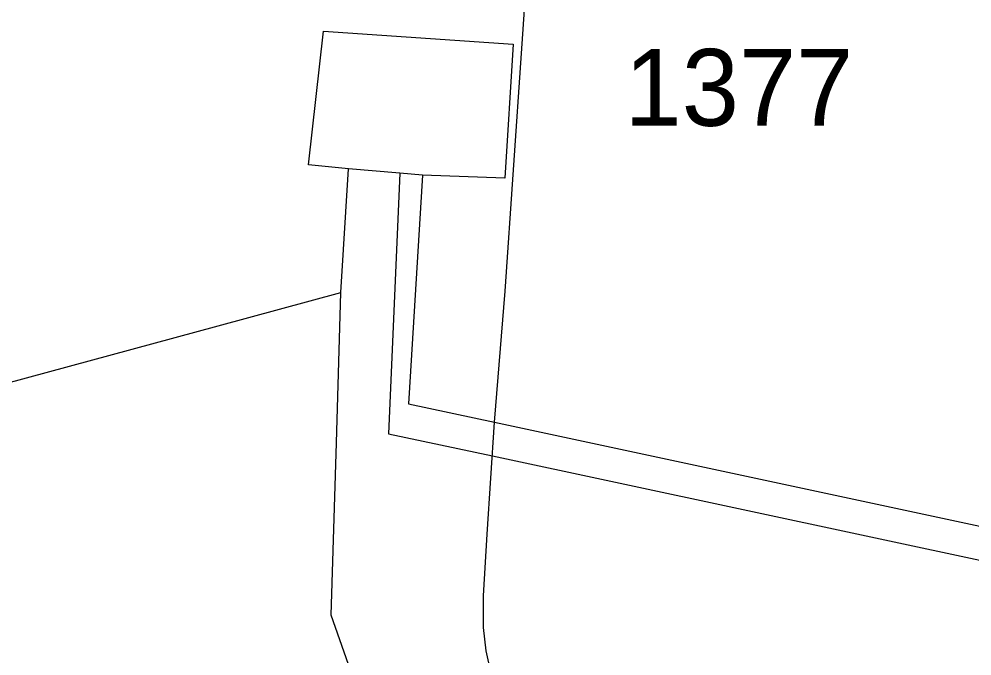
# Model space of a CAD drawing. Extents: x 1950930 to 2061844, y 904556 to 1017002.
# Drawn here: x 1978195 to 1980302, y 992728 to 994137 of the extents above; entities that cross this region are included whole.
import ezdxf

# ---------------------------------------------------------------- set-up
doc = ezdxf.new("R2010")
doc.units = 0
for name, color, linetype in [('Exist Road Secondary Type 51 Attributed', 7, 'Continuous'), ('Exist Road Secondary Type 51 Number Label', 7, 'Continuous'), ('Exist Utilities Electrical Transmission Line', 7, 'Continuous')]:
    doc.layers.add(name, color=color, linetype=linetype)

msp = doc.modelspace()

# ---------------------------------------------------------------- linework, layer by layer
at = {"layer": 'Exist Road Secondary Type 51 Attributed'}
msp.add_lwpolyline([(1980307.8, 990701.5), (1980205.9, 990806.6), (1980148, 990862.8), (1980093.1, 990929), (1980059.5, 990981.6), (1980033.9, 991030.4), (1980008.1, 991084.3), (1979982.2, 991128.5), (1979840.8, 991402.7), (1979265.4, 992601.6), (1979243.6, 992669.5), (1979227.7, 992739.7), (1979221.8, 992791.6), (1979222, 992861.6), (1979230.2, 992997.5), (1979246.7, 993245.2), (1979269.6, 993535.3), (1979325.3, 994341)], dxfattribs=at)
at = {"layer": 'Exist Utilities Electrical Transmission Line'}
for p, q in [((1978906.8, 993532.2), (1978923.3, 993806.1)), ((1979037.3, 993796), (1978923.3, 993806.1)), ((1979087.2, 993791.9), (1979037.3, 993796)), ((1978635.2, 993458.5), (1978906.8, 993532.2)), ((1978896.7, 993199.6), (1978906.8, 993532.2)), ((1979246.7, 993245.2), (1986427.7, 991706.8)), ((1979241.7, 993171), (1986390.1, 991642.2))]:
    msp.add_line(p, q, dxfattribs=at)
for points in [[(1978923.3, 993806.1), (1978835.2, 993814.4), (1978867.9, 994110.2), (1979287.9, 994081.5), (1979269.2, 993785.6), (1979087.2, 993791.9)], [(1979037.3, 993796), (1979012, 993220.1), (1979241.7, 993171)], [(1979087.2, 993791.9), (1979056.1, 993286), (1979246.7, 993245.2)], [(1976149.9, 991606.2), (1976342.5, 992439.5), (1977501.8, 993151.1), (1978635.2, 993458.5)], [(1980294.8, 985784.7), (1980549.5, 988081.8), (1978885.2, 992818.4), (1978896.7, 993199.6)]]:
    msp.add_lwpolyline(points, dxfattribs=at)

# ---------------------------------------------------------------- texts
at = {"layer": 'Exist Road Secondary Type 51 Number Label'}
msp.add_text('1377', height=170, dxfattribs=at).set_placement((1979534, 993901))

doc.saveas('drawing.dxf')
